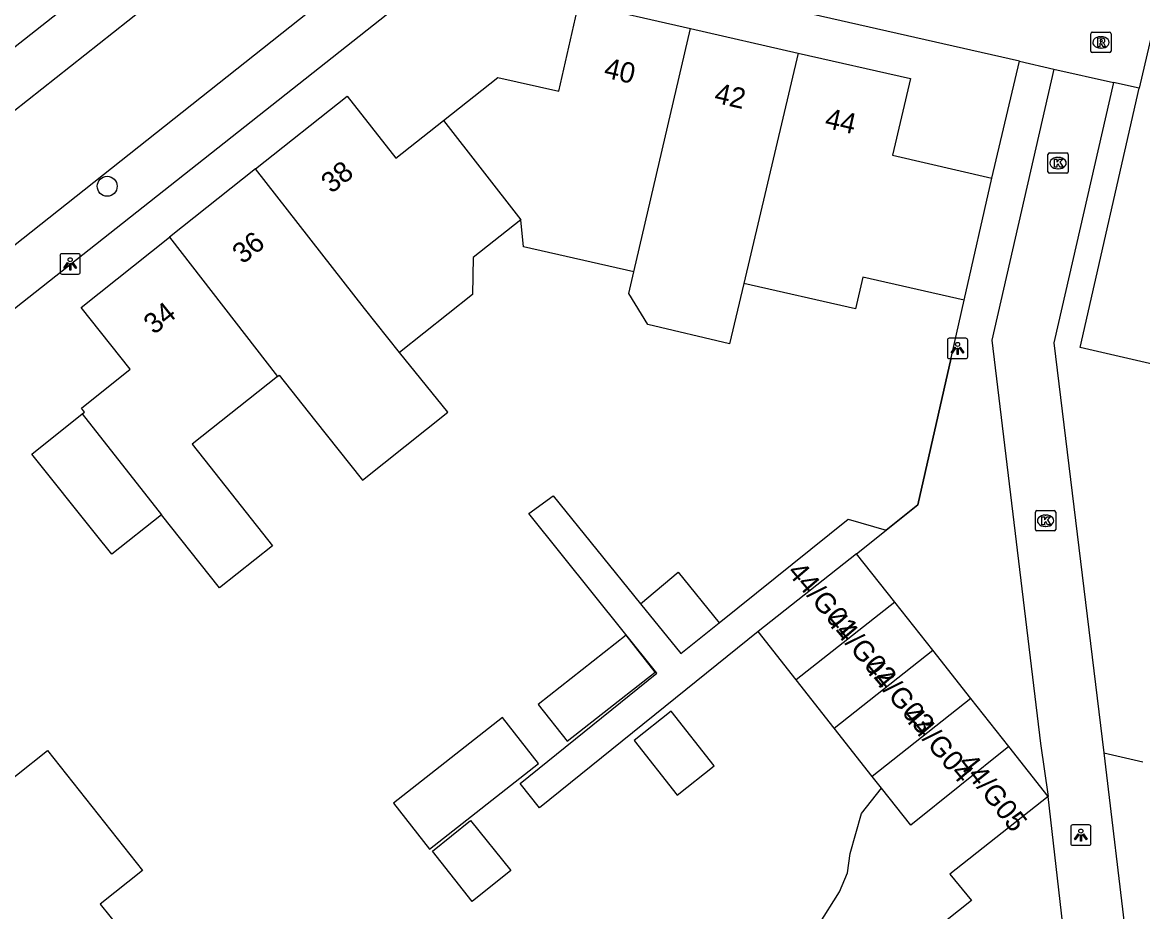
# Model space of a CAD drawing. Extents: x 159628 to 160723, y 388176 to 389416.
# Drawn here: x 160156.9 to 160211.8, y 388598.5 to 388642.1 of the extents above; entities that cross this region are included whole.
import ezdxf

# ---------------------------------------------------------------- set-up
doc = ezdxf.new("R2010")
doc.units = 0
for name, color, linetype in [('IMGEO_Boom', 7, 'Continuous'), ('IMGEO_Kolk', 7, 'Continuous'), ('IMGEO_Lichtpunt', 7, 'Continuous'), ('IMGEO_Muur', 7, 'Continuous'), ('IMGEO_Pand', 7, 'Continuous'), ('IMGEO_Pand_nummerreeks', 7, 'Continuous'), ('IMGEO_Rijbaan_lokaal_open', 7, 'Continuous'), ('IMGEO_Rioolput', 7, 'Continuous'), ('IMGEO_Voetpad_open', 7, 'Continuous')]:
    doc.layers.add(name, color=color, linetype=linetype)

msp = doc.modelspace()

# ---------------------------------------------------------------- linework, layer by layer
at = {"layer": 'IMGEO_Boom'}
msp.add_circle((160161.067, 388634.02), 0.489, dxfattribs=at)
at = {"layer": 'IMGEO_Kolk'}
for p, q in [((160207.19, 388634.73), (160207.19, 388635.582)), ((160207.265, 388635.656), (160208.117, 388635.656)), ((160207.678, 388635.436), (160207.703, 388635.436)), ((160208.191, 388635.582), (160208.191, 388634.73)), ((160207.701, 388634.876), (160207.676, 388634.876)), ((160208.117, 388634.656), (160207.265, 388634.656)), ((160206.575, 388617.198), (160206.575, 388618.05)), ((160206.65, 388618.124), (160207.502, 388618.124)), ((160207.063, 388617.904), (160207.088, 388617.904)), ((160207.576, 388618.05), (160207.576, 388617.198)), ((160207.086, 388617.344), (160207.061, 388617.344)), ((160207.502, 388617.124), (160206.65, 388617.124))]:
    msp.add_line(p, q, dxfattribs=at)
for points in [[(160207.19, 388634.73), (160207.19, 388635.582)], [(160207.265, 388635.656), (160208.117, 388635.656)], [(160207.511, 388635.356), (160207.634, 388635.356), (160207.634, 388635.205), (160207.764, 388635.356), (160207.928, 388635.356), (160207.782, 388635.205), (160207.935, 388634.956), (160207.783, 388634.956), (160207.698, 388635.12), (160207.634, 388635.053), (160207.634, 388634.956), (160207.511, 388634.956), (160207.511, 388635.356)], [(160208.191, 388635.582), (160208.191, 388634.73)], [(160208.117, 388634.656), (160207.265, 388634.656)], [(160206.575, 388617.198), (160206.575, 388618.05)], [(160206.65, 388618.124), (160207.502, 388618.124)], [(160206.896, 388617.824), (160207.019, 388617.824), (160207.019, 388617.673), (160207.149, 388617.824), (160207.313, 388617.824), (160207.167, 388617.673), (160207.32, 388617.424), (160207.168, 388617.424), (160207.083, 388617.588), (160207.019, 388617.521), (160207.019, 388617.424), (160206.896, 388617.424), (160206.896, 388617.824)], [(160207.576, 388618.05), (160207.576, 388617.198)], [(160207.502, 388617.124), (160206.65, 388617.124)]]:
    msp.add_lwpolyline(points, dxfattribs=at)
for centre, start, end in [((160207.267, 388635.58), 91.552, 178.448), ((160207.267, 388635.58), 91.552, 178.448), ((160208.115, 388635.58), 1.552, 88.448), ((160208.115, 388635.58), 1.552, 88.448), ((160207.267, 388634.732), 181.552, 268.448), ((160207.267, 388634.732), 181.552, 268.448), ((160208.115, 388634.732), 271.552, 358.448), ((160208.115, 388634.732), 271.552, 358.448), ((160206.652, 388618.048), 91.552, 178.448), ((160206.652, 388618.048), 91.552, 178.448), ((160207.5, 388618.048), 1.552, 88.448), ((160207.5, 388618.048), 1.552, 88.448), ((160206.652, 388617.2), 181.552, 268.448), ((160206.652, 388617.2), 181.552, 268.448), ((160207.5, 388617.2), 271.552, 358.448), ((160207.5, 388617.2), 271.552, 358.448)]:
    msp.add_arc(centre, 0.0765, start, end, dxfattribs=at)
for centre, major_axis, ratio, start_param, end_param in [((160207.677, 388635.156), (-0.387, 0.002), 0.722429, 4.712389, 7.853982), ((160207.702, 388635.156), (-0.39, 0.002), 0.717154, 1.570796, 4.712389), ((160207.062, 388617.624), (-0.387, 0.002), 0.722429, 4.712389, 7.853982), ((160207.087, 388617.624), (-0.39, 0.002), 0.717154, 1.570796, 4.712389)]:
    msp.add_ellipse(centre, major_axis=major_axis, ratio=ratio, start_param=start_param, end_param=end_param, dxfattribs=at)
at = {"layer": 'IMGEO_Lichtpunt'}
for p, q in [((160158.753, 388630.62), (160158.753, 388629.813)), ((160158.753, 388630.62), (160158.753, 388629.813)), ((160159.655, 388630.715), (160158.847, 388630.715)), ((160159.655, 388630.715), (160158.847, 388630.715)), ((160159.749, 388629.813), (160159.749, 388630.62)), ((160159.749, 388629.813), (160159.749, 388630.62)), ((160158.847, 388629.719), (160159.655, 388629.719)), ((160158.847, 388629.719), (160159.655, 388629.719)), ((160203.166, 388626.568), (160202.358, 388626.568)), ((160203.166, 388626.568), (160202.358, 388626.568)), ((160202.264, 388626.473), (160202.264, 388625.666)), ((160202.264, 388626.473), (160202.264, 388625.666)), ((160203.26, 388625.666), (160203.26, 388626.473)), ((160203.26, 388625.666), (160203.26, 388626.473)), ((160202.358, 388625.572), (160203.166, 388625.572)), ((160202.358, 388625.572), (160203.166, 388625.572)), ((160208.308, 388602.616), (160208.308, 388601.809)), ((160208.308, 388602.616), (160208.308, 388601.809)), ((160209.21, 388602.711), (160208.402, 388602.711)), ((160209.21, 388602.711), (160208.402, 388602.711)), ((160209.304, 388601.809), (160209.304, 388602.616)), ((160209.304, 388601.809), (160209.304, 388602.616)), ((160208.402, 388601.715), (160209.21, 388601.715)), ((160208.402, 388601.715), (160209.21, 388601.715))]:
    msp.add_line(p, q, dxfattribs=at)
for points in [[(160159.127, 388630.284), (160159.166, 388630.256), (160158.978, 388629.994), (160158.94, 388630.021), (160159.127, 388630.284)], [(160159.229, 388630.236), (160159.276, 388630.236), (160159.276, 388629.914), (160159.229, 388629.914), (160159.229, 388630.236)], [(160159.339, 388630.256), (160159.377, 388630.283), (160159.564, 388630.021), (160159.525, 388629.993), (160159.339, 388630.256)], [(160202.638, 388626.137), (160202.677, 388626.109), (160202.489, 388625.847), (160202.451, 388625.874), (160202.638, 388626.137)], [(160202.74, 388626.089), (160202.787, 388626.089), (160202.787, 388625.767), (160202.74, 388625.767), (160202.74, 388626.089)], [(160202.85, 388626.109), (160202.888, 388626.136), (160203.075, 388625.874), (160203.036, 388625.846), (160202.85, 388626.109)], [(160208.682, 388602.28), (160208.721, 388602.252), (160208.533, 388601.99), (160208.495, 388602.017), (160208.682, 388602.28)], [(160208.784, 388602.232), (160208.831, 388602.232), (160208.831, 388601.91), (160208.784, 388601.91), (160208.784, 388602.232)], [(160208.894, 388602.252), (160208.932, 388602.279), (160209.119, 388602.017), (160209.08, 388601.989), (160208.894, 388602.252)]]:
    msp.add_lwpolyline(points, dxfattribs=at)
for centre in [(160159.252, 388630.418), (160202.763, 388626.271), (160208.807, 388602.414)]:
    msp.add_circle(centre, 0.0994, dxfattribs=at)
for centre, start, end in [((160158.847, 388630.62), 90, 180), ((160158.847, 388630.62), 90, 180), ((160159.655, 388630.62), 0, 90), ((160159.655, 388630.62), 0, 90), ((160158.847, 388629.813), 180, 270), ((160158.847, 388629.813), 180, 270), ((160159.655, 388629.813), 270, 0), ((160159.655, 388629.813), 270, 360), ((160202.358, 388626.473), 90, 180), ((160202.358, 388626.473), 90, 180), ((160203.166, 388626.473), 0, 90), ((160203.166, 388626.473), 0, 90), ((160202.358, 388625.666), 180, 270), ((160202.358, 388625.666), 180, 270), ((160203.166, 388625.666), 270, 0), ((160203.166, 388625.666), 270, 360), ((160208.402, 388602.616), 90, 180), ((160208.402, 388602.616), 90, 180), ((160209.21, 388602.616), 0, 90), ((160209.21, 388602.616), 0, 90), ((160208.402, 388601.809), 180, 270), ((160208.402, 388601.809), 180, 270), ((160209.21, 388601.809), 270, 0), ((160209.21, 388601.809), 270, 360)]:
    msp.add_arc(centre, 0.0946, start, end, dxfattribs=at)
at = {"layer": 'IMGEO_Muur'}
msp.add_lwpolyline([(160202.45, 388625.61), (160200.816, 388618.41), (160199.266, 388617.167)], dxfattribs=at)
at = {"layer": 'IMGEO_Pand'}
for points in [[(160177.551, 388637.247), (160180.215, 388639.358), (160183.217, 388638.676), (160184.197, 388642.995), (160189.672, 388641.749)], [(160186.882, 388629.828), (160189.672, 388641.749)], [(160189.672, 388641.749), (160194.954, 388640.547)], [(160194.954, 388640.547), (160192.28, 388629.252)], [(160194.954, 388640.547), (160200.446, 388639.297), (160199.578, 388635.543), (160204.449, 388634.417)], [(160168.342, 388634.869), (160172.837, 388638.442), (160175.22, 388635.401), (160177.551, 388637.247)], [(160177.551, 388637.247), (160181.353, 388632.374)], [(160168.342, 388634.869), (160164.129, 388631.519)], [(160175.407, 388625.878), (160173.684, 388628.024), (160168.342, 388634.869)], [(160203.092, 388628.438), (160204.449, 388634.417)], [(160181.353, 388632.374), (160179.015, 388630.521), (160178.985, 388628.714), (160175.407, 388625.878)], [(160186.882, 388629.828), (160181.471, 388631.056), (160181.353, 388632.374)], [(160159.832, 388622.858), (160159.951, 388622.953), (160159.801, 388623.14), (160162.2, 388625.055), (160159.792, 388628.071), (160164.129, 388631.519)], [(160164.129, 388631.519), (160169.411, 388624.696)], [(160192.28, 388629.252), (160191.582, 388626.303), (160187.575, 388627.251), (160186.639, 388628.758), (160186.882, 388629.828)], [(160203.092, 388628.438), (160198.119, 388629.567), (160197.765, 388628.007), (160192.28, 388629.252)], [(160169.411, 388624.696), (160169.499, 388624.766), (160171.238, 388622.573), (160173.579, 388619.621), (160177.766, 388622.94), (160175.407, 388625.878)], [(160169.411, 388624.696), (160165.229, 388621.381), (160166.098, 388620.283), (160169.173, 388616.397), (160166.569, 388614.336), (160163.723, 388617.915)], [(160163.723, 388617.915), (160161.297, 388615.979), (160160.492, 388616.988), (160157.372, 388620.895), (160159.832, 388622.858)], [(160159.832, 388622.858), (160163.723, 388617.915)], [(160197.814, 388616.003), (160192.988, 388612.191)], [(160199.68, 388613.64), (160197.814, 388616.003)], [(160187.218, 388613.557), (160189.07, 388615.1), (160191.07, 388612.62)], [(160187.218, 388613.557), (160189.199, 388611.111), (160191.07, 388612.62)], [(160199.68, 388613.64), (160194.849, 388609.824)], [(160201.546, 388611.277), (160199.68, 388613.64)], [(160187.935, 388610.21), (160186.518, 388612.012), (160182.206, 388608.622), (160183.623, 388606.82), (160187.935, 388610.21)], [(160194.849, 388609.824), (160192.988, 388612.191)], [(160196.71, 388607.457), (160201.546, 388611.277)], [(160203.413, 388608.914), (160201.546, 388611.277)], [(160196.71, 388607.457), (160194.849, 388609.824)], [(160203.413, 388608.914), (160198.571, 388605.09)], [(160205.279, 388606.551), (160203.413, 388608.914)], [(160182.221, 388605.733), (160180.45, 388607.985), (160175.1, 388603.778), (160176.87, 388601.527), (160182.221, 388605.733)], [(160186.9, 388606.86), (160189.01, 388604.175), (160190.833, 388605.609), (160188.722, 388608.293), (160186.9, 388606.86)], [(160198.571, 388605.09), (160196.71, 388607.457)], [(160155.085, 388603.946), (160158.142, 388606.368), (160162.805, 388600.483), (160160.727, 388598.837), (160161.671, 388597.646)], [(160205.279, 388606.551), (160200.471, 388602.702), (160199.024, 388604.515)], [(160207.204, 388604.114), (160205.279, 388606.551)], [(160209.929, 388606.242), (160211.841, 388605.805)], [(160209.929, 388606.242), (160211.057, 388596.802)], [(160199.024, 388604.515), (160198.571, 388605.09)], [(160194.764, 388596.758), (160195.219, 388597.102), (160195.942, 388597.8), (160196.969, 388599.438), (160197.363, 388600.36), (160197.498, 388601.319), (160198.056, 388603.275), (160199.024, 388604.515)], [(160207.204, 388604.114), (160202.378, 388600.302), (160203.443, 388599.01), (160201.444, 388597.425), (160206.594, 388590.929), (160202.218, 388587.459)], [(160180.852, 388600.481), (160178.968, 388598.965), (160177.009, 388601.429), (160178.878, 388602.933), (160180.852, 388600.481)]]:
    msp.add_lwpolyline(points, dxfattribs=at)
at = {"layer": 'IMGEO_Rijbaan_lokaal_open'}
for points in [[(160144.488, 388628.243), (160174.736, 388652.146)], [(160177.907, 388648.074), (160147.712, 388624.163)], [(160207.478, 388639.766), (160204.445, 388626.473), (160206.833, 388606.711), (160207.204, 388604.114)], [(160204.449, 388634.417), (160205.792, 388640.146)], [(160205.792, 388640.146), (160207.478, 388639.766)], [(160207.478, 388639.766), (160210.414, 388639.103)], [(160210.414, 388639.103), (160207.488, 388626.34), (160209.929, 388606.242)], [(160228.678, 388621.514), (160214.517, 388624.788), (160208.772, 388626.116), (160211.658, 388638.822)], [(160211.658, 388638.822), (160210.414, 388639.103)], [(160199.266, 388617.167), (160200.816, 388618.41), (160202.45, 388625.61), (160203.092, 388628.438)], [(160197.814, 388616.003), (160199.266, 388617.167)], [(160208.842, 388589.812), (160207.204, 388604.114)]]:
    msp.add_lwpolyline(points, dxfattribs=at)
at = {"layer": 'IMGEO_Rioolput'}
for p, q in [((160209.289, 388640.648), (160209.289, 388641.5)), ((160209.364, 388641.574), (160210.216, 388641.574)), ((160210.29, 388641.5), (160210.29, 388640.648)), ((160209.777, 388641.354), (160209.802, 388641.354)), ((160210.216, 388640.574), (160209.364, 388640.574)), ((160209.8, 388640.794), (160209.775, 388640.794))]:
    msp.add_line(p, q, dxfattribs=at)
for points in [[(160209.289, 388640.648), (160209.289, 388641.5)], [(160209.364, 388641.574), (160210.216, 388641.574)], [(160210.29, 388641.5), (160210.29, 388640.648)], [(160209.878, 388641.272), (160209.626, 388641.274), (160209.626, 388640.874)], [(160209.626, 388640.874), (160209.75, 388640.874), (160209.75, 388641.036), (160209.761, 388641.036)], [(160209.804, 388641.193), (160209.75, 388641.193), (160209.75, 388641.112)], [(160209.75, 388641.112), (160209.802, 388641.112)], [(160209.808, 388641.007), (160209.879, 388640.874), (160210.019, 388640.874), (160209.954, 388641)], [(160210.216, 388640.574), (160209.364, 388640.574)]]:
    msp.add_lwpolyline(points, dxfattribs=at)
for centre, radius, start, end in [((160209.366, 388641.498), 0.0765, 91.552, 178.448), ((160209.366, 388641.498), 0.0765, 91.552, 178.448), ((160210.214, 388641.498), 0.0765, 1.552, 88.448), ((160210.214, 388641.498), 0.0765, 1.552, 88.448), ((160209.76, 388640.983), 0.0533, 26.0293, 88.6989), ((160209.786, 388641.301), 0.19, 274.7715, 282.9687), ((160209.81, 388641.097), 0.0964, 77.0061, 93.1865), ((160209.824, 388641.154), 0.0378, 276.6634, 79.6772), ((160209.877, 388641.162), 0.109, 350.3612, 89.416), ((160209.875, 388641.162), 0.112, 277.5842, 350.9817), ((160209.859, 388640.947), 0.108, 29.5134, 73.7905), ((160209.366, 388640.65), 0.0765, 181.552, 268.448), ((160209.366, 388640.65), 0.0765, 181.552, 268.448), ((160210.214, 388640.65), 0.0765, 271.552, 358.448), ((160210.214, 388640.65), 0.0765, 271.552, 358.448)]:
    msp.add_arc(centre, radius, start, end, dxfattribs=at)
for centre, major_axis, ratio, start_param, end_param in [((160209.776, 388641.074), (-0.387, 0.002), 0.722429, 4.712389, 7.853982), ((160209.801, 388641.074), (-0.39, 0.002), 0.717154, 1.570796, 4.712389)]:
    msp.add_ellipse(centre, major_axis=major_axis, ratio=ratio, start_param=start_param, end_param=end_param, dxfattribs=at)
at = {"layer": 'IMGEO_Voetpad_open'}
for points in [[(160129.548, 388619.513), (160148.891, 388634.816), (160151.458, 388636.871), (160173.259, 388654.04)], [(160215.058, 388653.423), (160211.658, 388638.822)], [(160135.781, 388611.645), (160143.897, 388618.059), (160153.548, 388625.685), (160179.424, 388646.134)], [(160205.792, 388640.146), (160179.424, 388646.134)], [(160192.988, 388612.191), (160182.27, 388603.56), (160181.309, 388604.749), (160188.021, 388610.161), (160181.747, 388617.978), (160182.93, 388618.85), (160187.218, 388613.557)], [(160191.07, 388612.62), (160197.39, 388617.71), (160199.266, 388617.167)]]:
    msp.add_lwpolyline(points, dxfattribs=at)

# ---------------------------------------------------------------- texts
at = {"layer": 'IMGEO_Pand_nummerreeks'}
for s, rotation, p in [('40', 347.1772, (160185.374, 388639.363)), ('42', 347.1772, (160190.784, 388638.131)), ('44', 347.1788, (160196.204, 388636.899)), ('38', 38.4853, (160172.06, 388633.634)), ('36', 38.4856, (160167.708, 388630.175)), ('34', 38.4853, (160163.36, 388626.718)), ('44/G01', 310.377, (160194.369, 388615.086)), ('44/G02', 310.377, (160196.249, 388612.737)), ('44/G03', 310.377, (160198.109, 388610.428)), ('44/G04', 310.377, (160200.029, 388608.038)), ('44/G05', 308.3054, (160202.745, 388605.726))]:
    msp.add_text(s, height=1, rotation=rotation, dxfattribs=at).set_placement(p)

doc.saveas('drawing.dxf')
